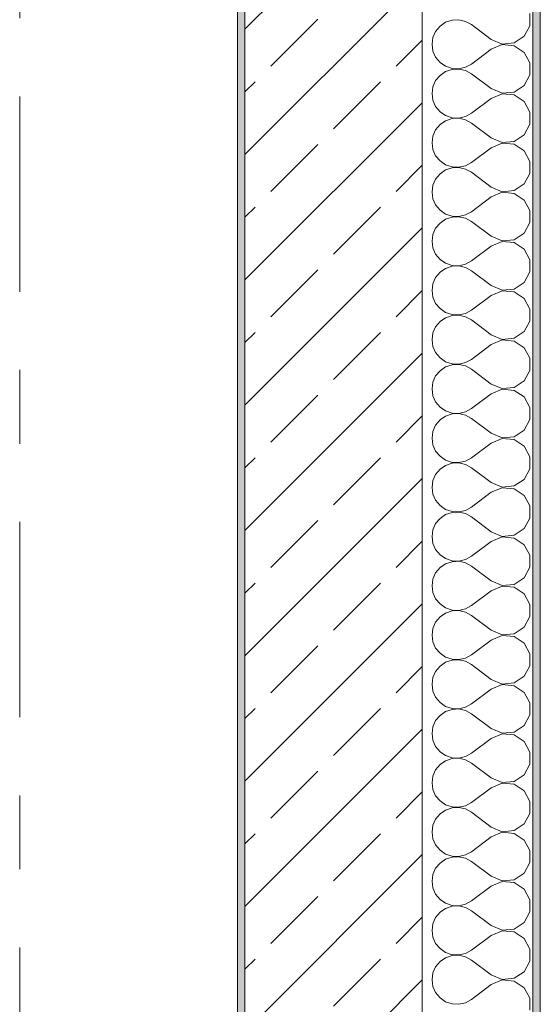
# Model space of a CAD drawing. Header units: metres. Extents: x -3.6 to 84.5, y -11 to 16.8.
# Tile 650 of 656: x 61.7 to 62.4, y 11.5 to 12.8. Entities that reach past the tile are written whole.
import ezdxf

# ---------------------------------------------------------------- set-up
doc = ezdxf.new("R2010")
doc.units = ezdxf.units.M
doc.header["$MEASUREMENT"] = 0
doc.linetypes.add('Strichlinie doppelt', pattern=[0.546806, 0.264583, -0.105833, 0.070556, -0.105833])
doc.layers.add('451 - Universal.Achsen Raster', color=7, linetype='Continuous')
doc.layers.add('604 - Struktur.Wand Aussen', color=7, linetype='Continuous')

# ---------------------------------------------------------------- blocks, each defined once
blk = doc.blocks.new('*X21')
at = {"layer": '604 - Struktur.Wand Aussen', "color": 7, "linetype": 'Continuous', "lineweight": 5}
for p, q in [((62.4207, 12.8252), (62.4207, 12.8415)), ((62.3068, 12.8298), (62.2992, 12.8246)), ((62.3155, 12.8328), (62.3068, 12.8298)), ((62.3247, 12.8332), (62.3155, 12.8328)), ((62.3336, 12.8311), (62.3247, 12.8332)), ((62.3417, 12.8267), (62.3336, 12.8311)), ((62.3684, 12.8067), (62.3417, 12.8267)), ((62.2933, 12.8175), (62.2896, 12.8091)), ((62.2992, 12.8246), (62.2933, 12.8175)), ((62.413, 12.8109), (62.4207, 12.8252)), ((62.2896, 12.8091), (62.2884, 12.8)), ((62.2884, 12.8), (62.2896, 12.7909)), ((62.3684, 12.8067), (62.3833, 12.8004)), ((62.3833, 12.8004), (62.3995, 12.8019)), ((62.3995, 12.8019), (62.413, 12.8109)), ((62.2896, 12.7909), (62.2933, 12.7825)), ((62.3684, 12.7933), (62.3417, 12.7733)), ((62.3833, 12.7996), (62.3684, 12.7933)), ((62.3995, 12.7981), (62.3833, 12.7996)), ((62.413, 12.7891), (62.3995, 12.7981)), ((62.4207, 12.7748), (62.413, 12.7891)), ((62.2933, 12.7825), (62.2992, 12.7754)), ((62.2992, 12.7754), (62.3068, 12.7702)), ((62.3336, 12.7689), (62.3417, 12.7733)), ((62.4207, 12.7585), (62.4207, 12.7748)), ((62.3068, 12.7631), (62.2992, 12.7579)), ((62.3068, 12.7702), (62.3155, 12.7672)), ((62.3155, 12.7661), (62.3068, 12.7631)), ((62.3155, 12.7672), (62.3247, 12.7668)), ((62.3247, 12.7665), (62.3155, 12.7661)), ((62.3247, 12.7668), (62.3336, 12.7689)), ((62.3336, 12.7645), (62.3247, 12.7665)), ((62.3417, 12.76), (62.3336, 12.7645)), ((62.3684, 12.74), (62.3417, 12.76)), ((62.2933, 12.7509), (62.2896, 12.7424)), ((62.2992, 12.7579), (62.2933, 12.7509)), ((62.413, 12.7442), (62.4207, 12.7585)), ((62.2896, 12.7424), (62.2884, 12.7333)), ((62.2884, 12.7333), (62.2896, 12.7242)), ((62.3684, 12.74), (62.3833, 12.7337)), ((62.3833, 12.7337), (62.3995, 12.7352)), ((62.3995, 12.7352), (62.413, 12.7442)), ((62.2896, 12.7242), (62.2933, 12.7158)), ((62.3684, 12.7267), (62.3417, 12.7067)), ((62.3833, 12.733), (62.3684, 12.7267)), ((62.3995, 12.7314), (62.3833, 12.733)), ((62.413, 12.7224), (62.3995, 12.7314)), ((62.4207, 12.7081), (62.413, 12.7224)), ((62.2933, 12.7158), (62.2992, 12.7087)), ((62.2992, 12.7087), (62.3068, 12.7035)), ((62.3336, 12.7022), (62.3417, 12.7067)), ((62.4207, 12.6919), (62.4207, 12.7081)), ((62.3068, 12.6965), (62.2992, 12.6913)), ((62.3068, 12.7035), (62.3155, 12.7006)), ((62.3155, 12.6994), (62.3068, 12.6965)), ((62.3155, 12.7006), (62.3247, 12.7001)), ((62.3247, 12.6999), (62.3155, 12.6994)), ((62.3247, 12.7001), (62.3336, 12.7022)), ((62.3336, 12.6978), (62.3247, 12.6999)), ((62.3417, 12.6933), (62.3336, 12.6978)), ((62.3684, 12.6733), (62.3417, 12.6933)), ((62.2933, 12.6842), (62.2896, 12.6758)), ((62.2992, 12.6913), (62.2933, 12.6842)), ((62.413, 12.6776), (62.4207, 12.6919)), ((62.2896, 12.6758), (62.2884, 12.6667)), ((62.2884, 12.6667), (62.2896, 12.6576)), ((62.3684, 12.6733), (62.3833, 12.667)), ((62.3833, 12.667), (62.3995, 12.6686)), ((62.3995, 12.6686), (62.413, 12.6776)), ((62.2896, 12.6576), (62.2933, 12.6491)), ((62.3684, 12.66), (62.3417, 12.64)), ((62.3833, 12.6663), (62.3684, 12.66)), ((62.3995, 12.6648), (62.3833, 12.6663)), ((62.413, 12.6558), (62.3995, 12.6648)), ((62.4207, 12.6415), (62.413, 12.6558)), ((62.2933, 12.6491), (62.2992, 12.6421)), ((62.2992, 12.6421), (62.3068, 12.6369)), ((62.3336, 12.6355), (62.3417, 12.64)), ((62.4207, 12.6252), (62.4207, 12.6415)), ((62.3068, 12.6298), (62.2992, 12.6246)), ((62.3068, 12.6369), (62.3155, 12.6339)), ((62.3155, 12.6328), (62.3068, 12.6298)), ((62.3155, 12.6339), (62.3247, 12.6335)), ((62.3247, 12.6332), (62.3155, 12.6328)), ((62.3247, 12.6335), (62.3336, 12.6355)), ((62.3336, 12.6311), (62.3247, 12.6332)), ((62.3417, 12.6267), (62.3336, 12.6311)), ((62.3684, 12.6067), (62.3417, 12.6267)), ((62.2933, 12.6175), (62.2896, 12.6091)), ((62.2992, 12.6246), (62.2933, 12.6175)), ((62.413, 12.6109), (62.4207, 12.6252)), ((62.2896, 12.6091), (62.2884, 12.6)), ((62.2884, 12.6), (62.2896, 12.5909)), ((62.3684, 12.6067), (62.3833, 12.6004)), ((62.3833, 12.6004), (62.3995, 12.6019)), ((62.3995, 12.6019), (62.413, 12.6109)), ((62.2896, 12.5909), (62.2933, 12.5825)), ((62.3684, 12.5933), (62.3417, 12.5733)), ((62.3833, 12.5996), (62.3684, 12.5933)), ((62.3995, 12.5981), (62.3833, 12.5996)), ((62.413, 12.5891), (62.3995, 12.5981)), ((62.4207, 12.5748), (62.413, 12.5891)), ((62.2933, 12.5825), (62.2992, 12.5754)), ((62.2992, 12.5754), (62.3068, 12.5702)), ((62.3336, 12.5689), (62.3417, 12.5733)), ((62.4207, 12.5585), (62.4207, 12.5748)), ((62.3068, 12.5631), (62.2992, 12.5579)), ((62.3068, 12.5702), (62.3155, 12.5672)), ((62.3155, 12.5661), (62.3068, 12.5631)), ((62.3155, 12.5672), (62.3247, 12.5668)), ((62.3247, 12.5665), (62.3155, 12.5661)), ((62.3247, 12.5668), (62.3336, 12.5689)), ((62.3336, 12.5645), (62.3247, 12.5665)), ((62.3417, 12.56), (62.3336, 12.5645)), ((62.3684, 12.54), (62.3417, 12.56)), ((62.2933, 12.5509), (62.2896, 12.5424)), ((62.2992, 12.5579), (62.2933, 12.5509)), ((62.413, 12.5442), (62.4207, 12.5585)), ((62.2896, 12.5424), (62.2884, 12.5333)), ((62.2884, 12.5333), (62.2896, 12.5242)), ((62.3684, 12.54), (62.3833, 12.5337)), ((62.3833, 12.5337), (62.3995, 12.5352)), ((62.3995, 12.5352), (62.413, 12.5442)), ((62.2896, 12.5242), (62.2933, 12.5158)), ((62.3684, 12.5267), (62.3417, 12.5067)), ((62.3833, 12.533), (62.3684, 12.5267)), ((62.3995, 12.5314), (62.3833, 12.533)), ((62.413, 12.5224), (62.3995, 12.5314)), ((62.4207, 12.5081), (62.413, 12.5224)), ((62.2933, 12.5158), (62.2992, 12.5087)), ((62.2992, 12.5087), (62.3068, 12.5035)), ((62.3336, 12.5022), (62.3417, 12.5067)), ((62.4207, 12.4919), (62.4207, 12.5081)), ((62.3068, 12.4965), (62.2992, 12.4913)), ((62.3068, 12.5035), (62.3155, 12.5006)), ((62.3155, 12.4994), (62.3068, 12.4965)), ((62.3155, 12.5006), (62.3247, 12.5001)), ((62.3247, 12.4999), (62.3155, 12.4994)), ((62.3247, 12.5001), (62.3336, 12.5022)), ((62.3336, 12.4978), (62.3247, 12.4999)), ((62.3417, 12.4933), (62.3336, 12.4978)), ((62.3684, 12.4733), (62.3417, 12.4933)), ((62.2933, 12.4842), (62.2896, 12.4758)), ((62.2992, 12.4913), (62.2933, 12.4842)), ((62.413, 12.4776), (62.4207, 12.4919)), ((62.2896, 12.4758), (62.2884, 12.4667)), ((62.2884, 12.4667), (62.2896, 12.4576)), ((62.3684, 12.4733), (62.3833, 12.467)), ((62.3833, 12.467), (62.3995, 12.4686)), ((62.3995, 12.4686), (62.413, 12.4776)), ((62.2896, 12.4576), (62.2933, 12.4491)), ((62.3684, 12.46), (62.3417, 12.44)), ((62.3833, 12.4663), (62.3684, 12.46)), ((62.3995, 12.4648), (62.3833, 12.4663)), ((62.413, 12.4558), (62.3995, 12.4648)), ((62.4207, 12.4415), (62.413, 12.4558)), ((62.2933, 12.4491), (62.2992, 12.4421)), ((62.2992, 12.4421), (62.3068, 12.4369)), ((62.3336, 12.4355), (62.3417, 12.44)), ((62.4207, 12.4252), (62.4207, 12.4415)), ((62.3068, 12.4298), (62.2992, 12.4246)), ((62.3068, 12.4369), (62.3155, 12.4339)), ((62.3155, 12.4328), (62.3068, 12.4298)), ((62.3155, 12.4339), (62.3247, 12.4335)), ((62.3247, 12.4332), (62.3155, 12.4328)), ((62.3247, 12.4335), (62.3336, 12.4355)), ((62.3336, 12.4311), (62.3247, 12.4332)), ((62.3417, 12.4267), (62.3336, 12.4311)), ((62.3684, 12.4067), (62.3417, 12.4267)), ((62.2933, 12.4175), (62.2896, 12.4091)), ((62.2992, 12.4246), (62.2933, 12.4175)), ((62.413, 12.4109), (62.4207, 12.4252)), ((62.2896, 12.4091), (62.2884, 12.4)), ((62.2884, 12.4), (62.2896, 12.3909)), ((62.3684, 12.4067), (62.3833, 12.4004)), ((62.3833, 12.4004), (62.3995, 12.4019)), ((62.3995, 12.4019), (62.413, 12.4109)), ((62.2896, 12.3909), (62.2933, 12.3825)), ((62.3684, 12.3933), (62.3417, 12.3733)), ((62.3833, 12.3996), (62.3684, 12.3933)), ((62.3995, 12.3981), (62.3833, 12.3996)), ((62.413, 12.3891), (62.3995, 12.3981)), ((62.4207, 12.3748), (62.413, 12.3891)), ((62.2933, 12.3825), (62.2992, 12.3754)), ((62.2992, 12.3754), (62.3068, 12.3702)), ((62.3336, 12.3689), (62.3417, 12.3733)), ((62.4207, 12.3585), (62.4207, 12.3748)), ((62.3068, 12.3631), (62.2992, 12.3579)), ((62.3068, 12.3702), (62.3155, 12.3672)), ((62.3155, 12.3661), (62.3068, 12.3631)), ((62.3155, 12.3672), (62.3247, 12.3668)), ((62.3247, 12.3665), (62.3155, 12.3661)), ((62.3247, 12.3668), (62.3336, 12.3689)), ((62.3336, 12.3645), (62.3247, 12.3665)), ((62.3417, 12.36), (62.3336, 12.3645)), ((62.3684, 12.34), (62.3417, 12.36)), ((62.2933, 12.3509), (62.2896, 12.3424)), ((62.2992, 12.3579), (62.2933, 12.3509)), ((62.413, 12.3442), (62.4207, 12.3585)), ((62.2896, 12.3424), (62.2884, 12.3333)), ((62.2884, 12.3333), (62.2896, 12.3242)), ((62.3684, 12.34), (62.3833, 12.3337)), ((62.3833, 12.3337), (62.3995, 12.3352)), ((62.3995, 12.3352), (62.413, 12.3442)), ((62.2896, 12.3242), (62.2933, 12.3158)), ((62.3684, 12.3267), (62.3417, 12.3067)), ((62.3833, 12.333), (62.3684, 12.3267)), ((62.3995, 12.3314), (62.3833, 12.333)), ((62.413, 12.3224), (62.3995, 12.3314)), ((62.4207, 12.3081), (62.413, 12.3224)), ((62.2933, 12.3158), (62.2992, 12.3087)), ((62.2992, 12.3087), (62.3068, 12.3035)), ((62.3336, 12.3022), (62.3417, 12.3067)), ((62.4207, 12.2919), (62.4207, 12.3081)), ((62.3068, 12.2965), (62.2992, 12.2913)), ((62.3068, 12.3035), (62.3155, 12.3006)), ((62.3155, 12.2994), (62.3068, 12.2965)), ((62.3155, 12.3006), (62.3247, 12.3001)), ((62.3247, 12.2999), (62.3155, 12.2994)), ((62.3247, 12.3001), (62.3336, 12.3022)), ((62.3336, 12.2978), (62.3247, 12.2999)), ((62.3417, 12.2933), (62.3336, 12.2978)), ((62.3684, 12.2733), (62.3417, 12.2933)), ((62.2933, 12.2842), (62.2896, 12.2758)), ((62.2992, 12.2913), (62.2933, 12.2842)), ((62.413, 12.2776), (62.4207, 12.2919)), ((62.2896, 12.2758), (62.2884, 12.2667)), ((62.2884, 12.2667), (62.2896, 12.2576)), ((62.3684, 12.2733), (62.3833, 12.267)), ((62.3833, 12.267), (62.3995, 12.2686)), ((62.3995, 12.2686), (62.413, 12.2776)), ((62.2896, 12.2576), (62.2933, 12.2491)), ((62.3684, 12.26), (62.3417, 12.24)), ((62.3833, 12.2663), (62.3684, 12.26)), ((62.3995, 12.2648), (62.3833, 12.2663)), ((62.413, 12.2558), (62.3995, 12.2648)), ((62.4207, 12.2415), (62.413, 12.2558)), ((62.2933, 12.2491), (62.2992, 12.2421)), ((62.2992, 12.2421), (62.3068, 12.2369)), ((62.3336, 12.2355), (62.3417, 12.24)), ((62.4207, 12.2252), (62.4207, 12.2415)), ((62.3068, 12.2298), (62.2992, 12.2246)), ((62.3068, 12.2369), (62.3155, 12.2339)), ((62.3155, 12.2328), (62.3068, 12.2298)), ((62.3155, 12.2339), (62.3247, 12.2335)), ((62.3247, 12.2332), (62.3155, 12.2328)), ((62.3247, 12.2335), (62.3336, 12.2355)), ((62.3336, 12.2311), (62.3247, 12.2332)), ((62.3417, 12.2267), (62.3336, 12.2311)), ((62.3684, 12.2067), (62.3417, 12.2267)), ((62.2933, 12.2175), (62.2896, 12.2091)), ((62.2992, 12.2246), (62.2933, 12.2175)), ((62.413, 12.2109), (62.4207, 12.2252)), ((62.2896, 12.2091), (62.2884, 12.2)), ((62.2884, 12.2), (62.2896, 12.1909)), ((62.3684, 12.2067), (62.3833, 12.2004)), ((62.3833, 12.2004), (62.3995, 12.2019)), ((62.3995, 12.2019), (62.413, 12.2109)), ((62.2896, 12.1909), (62.2933, 12.1825)), ((62.3684, 12.1933), (62.3417, 12.1733)), ((62.3833, 12.1996), (62.3684, 12.1933)), ((62.3995, 12.1981), (62.3833, 12.1996)), ((62.413, 12.1891), (62.3995, 12.1981)), ((62.4207, 12.1748), (62.413, 12.1891)), ((62.2933, 12.1825), (62.2992, 12.1754)), ((62.2992, 12.1754), (62.3068, 12.1702)), ((62.3336, 12.1689), (62.3417, 12.1733)), ((62.4207, 12.1585), (62.4207, 12.1748)), ((62.3068, 12.1631), (62.2992, 12.1579)), ((62.3068, 12.1702), (62.3155, 12.1672)), ((62.3155, 12.1661), (62.3068, 12.1631)), ((62.3155, 12.1672), (62.3247, 12.1668)), ((62.3247, 12.1665), (62.3155, 12.1661)), ((62.3247, 12.1668), (62.3336, 12.1689)), ((62.3336, 12.1645), (62.3247, 12.1665)), ((62.3417, 12.16), (62.3336, 12.1645)), ((62.3684, 12.14), (62.3417, 12.16)), ((62.2933, 12.1509), (62.2896, 12.1424)), ((62.2992, 12.1579), (62.2933, 12.1509)), ((62.413, 12.1442), (62.4207, 12.1585)), ((62.2896, 12.1424), (62.2884, 12.1333)), ((62.2884, 12.1333), (62.2896, 12.1242)), ((62.3684, 12.14), (62.3833, 12.1337)), ((62.3833, 12.1337), (62.3995, 12.1352)), ((62.3995, 12.1352), (62.413, 12.1442)), ((62.2896, 12.1242), (62.2933, 12.1158)), ((62.3684, 12.1267), (62.3417, 12.1067)), ((62.3833, 12.133), (62.3684, 12.1267)), ((62.3995, 12.1314), (62.3833, 12.133)), ((62.413, 12.1224), (62.3995, 12.1314)), ((62.4207, 12.1081), (62.413, 12.1224)), ((62.2933, 12.1158), (62.2992, 12.1087)), ((62.2992, 12.1087), (62.3068, 12.1035)), ((62.3336, 12.1022), (62.3417, 12.1067)), ((62.4207, 12.0919), (62.4207, 12.1081)), ((62.3068, 12.0965), (62.2992, 12.0913)), ((62.3068, 12.1035), (62.3155, 12.1006)), ((62.3155, 12.0994), (62.3068, 12.0965)), ((62.3155, 12.1006), (62.3247, 12.1001)), ((62.3247, 12.0999), (62.3155, 12.0994)), ((62.3247, 12.1001), (62.3336, 12.1022)), ((62.3336, 12.0978), (62.3247, 12.0999)), ((62.3417, 12.0933), (62.3336, 12.0978)), ((62.3684, 12.0733), (62.3417, 12.0933)), ((62.2933, 12.0842), (62.2896, 12.0758)), ((62.2992, 12.0913), (62.2933, 12.0842)), ((62.413, 12.0776), (62.4207, 12.0919)), ((62.2896, 12.0758), (62.2884, 12.0667)), ((62.2884, 12.0667), (62.2896, 12.0576)), ((62.3684, 12.0733), (62.3833, 12.067)), ((62.3833, 12.067), (62.3995, 12.0686)), ((62.3995, 12.0686), (62.413, 12.0776)), ((62.2896, 12.0576), (62.2933, 12.0491)), ((62.3684, 12.06), (62.3417, 12.04)), ((62.3833, 12.0663), (62.3684, 12.06)), ((62.3995, 12.0648), (62.3833, 12.0663)), ((62.413, 12.0558), (62.3995, 12.0648)), ((62.4207, 12.0415), (62.413, 12.0558)), ((62.2933, 12.0491), (62.2992, 12.0421)), ((62.2992, 12.0421), (62.3068, 12.0369)), ((62.3336, 12.0355), (62.3417, 12.04)), ((62.4207, 12.0252), (62.4207, 12.0415)), ((62.3068, 12.0298), (62.2992, 12.0246)), ((62.3068, 12.0369), (62.3155, 12.0339)), ((62.3155, 12.0328), (62.3068, 12.0298)), ((62.3155, 12.0339), (62.3247, 12.0335)), ((62.3247, 12.0332), (62.3155, 12.0328)), ((62.3247, 12.0335), (62.3336, 12.0355)), ((62.3336, 12.0311), (62.3247, 12.0332)), ((62.3417, 12.0267), (62.3336, 12.0311)), ((62.3684, 12.0067), (62.3417, 12.0267)), ((62.2933, 12.0175), (62.2896, 12.0091)), ((62.2992, 12.0246), (62.2933, 12.0175)), ((62.413, 12.0109), (62.4207, 12.0252)), ((62.2896, 12.0091), (62.2884, 12)), ((62.2884, 12), (62.2896, 11.9909)), ((62.3684, 12.0067), (62.3833, 12.0004)), ((62.3833, 12.0004), (62.3995, 12.0019)), ((62.3995, 12.0019), (62.413, 12.0109)), ((62.2896, 11.9909), (62.2933, 11.9825)), ((62.3684, 11.9933), (62.3417, 11.9733)), ((62.3833, 11.9996), (62.3684, 11.9933)), ((62.3995, 11.9981), (62.3833, 11.9996)), ((62.413, 11.9891), (62.3995, 11.9981)), ((62.4207, 11.9748), (62.413, 11.9891)), ((62.2933, 11.9825), (62.2992, 11.9754)), ((62.2992, 11.9754), (62.3068, 11.9702)), ((62.3336, 11.9689), (62.3417, 11.9733)), ((62.4207, 11.9585), (62.4207, 11.9748)), ((62.3068, 11.9631), (62.2992, 11.9579)), ((62.3068, 11.9702), (62.3155, 11.9672)), ((62.3155, 11.9661), (62.3068, 11.9631)), ((62.3155, 11.9672), (62.3247, 11.9668)), ((62.3247, 11.9665), (62.3155, 11.9661)), ((62.3247, 11.9668), (62.3336, 11.9689)), ((62.3336, 11.9645), (62.3247, 11.9665)), ((62.3417, 11.96), (62.3336, 11.9645)), ((62.3684, 11.94), (62.3417, 11.96)), ((62.2933, 11.9509), (62.2896, 11.9424)), ((62.2992, 11.9579), (62.2933, 11.9509)), ((62.413, 11.9442), (62.4207, 11.9585)), ((62.2896, 11.9424), (62.2884, 11.9333)), ((62.2884, 11.9333), (62.2896, 11.9242)), ((62.3684, 11.94), (62.3833, 11.9337)), ((62.3833, 11.9337), (62.3995, 11.9352)), ((62.3995, 11.9352), (62.413, 11.9442)), ((62.2896, 11.9242), (62.2933, 11.9158)), ((62.3684, 11.9267), (62.3417, 11.9067)), ((62.3833, 11.933), (62.3684, 11.9267)), ((62.3995, 11.9314), (62.3833, 11.933)), ((62.413, 11.9224), (62.3995, 11.9314)), ((62.4207, 11.9081), (62.413, 11.9224)), ((62.2933, 11.9158), (62.2992, 11.9087)), ((62.2992, 11.9087), (62.3068, 11.9035)), ((62.3336, 11.9022), (62.3417, 11.9067)), ((62.4207, 11.8919), (62.4207, 11.9081)), ((62.3068, 11.8965), (62.2992, 11.8913)), ((62.3068, 11.9035), (62.3155, 11.9006)), ((62.3155, 11.8994), (62.3068, 11.8965)), ((62.3155, 11.9006), (62.3247, 11.9001)), ((62.3247, 11.8999), (62.3155, 11.8994)), ((62.3247, 11.9001), (62.3336, 11.9022)), ((62.3336, 11.8978), (62.3247, 11.8999)), ((62.3417, 11.8933), (62.3336, 11.8978)), ((62.3684, 11.8733), (62.3417, 11.8933)), ((62.2933, 11.8842), (62.2896, 11.8758)), ((62.2992, 11.8913), (62.2933, 11.8842)), ((62.413, 11.8776), (62.4207, 11.8919)), ((62.2896, 11.8758), (62.2884, 11.8667)), ((62.2884, 11.8667), (62.2896, 11.8576)), ((62.3684, 11.8733), (62.3833, 11.867)), ((62.3833, 11.867), (62.3995, 11.8686)), ((62.3995, 11.8686), (62.413, 11.8776)), ((62.2896, 11.8576), (62.2933, 11.8491)), ((62.3684, 11.86), (62.3417, 11.84)), ((62.3833, 11.8663), (62.3684, 11.86)), ((62.3995, 11.8648), (62.3833, 11.8663)), ((62.413, 11.8558), (62.3995, 11.8648)), ((62.4207, 11.8415), (62.413, 11.8558)), ((62.2933, 11.8491), (62.2992, 11.8421)), ((62.2992, 11.8421), (62.3068, 11.8369)), ((62.3336, 11.8355), (62.3417, 11.84)), ((62.4207, 11.8252), (62.4207, 11.8415)), ((62.3068, 11.8298), (62.2992, 11.8246)), ((62.3068, 11.8369), (62.3155, 11.8339)), ((62.3155, 11.8328), (62.3068, 11.8298)), ((62.3155, 11.8339), (62.3247, 11.8335)), ((62.3247, 11.8332), (62.3155, 11.8328)), ((62.3247, 11.8335), (62.3336, 11.8355)), ((62.3336, 11.8311), (62.3247, 11.8332)), ((62.3417, 11.8267), (62.3336, 11.8311)), ((62.3684, 11.8067), (62.3417, 11.8267)), ((62.2933, 11.8175), (62.2896, 11.8091)), ((62.2992, 11.8246), (62.2933, 11.8175)), ((62.413, 11.8109), (62.4207, 11.8252)), ((62.2896, 11.8091), (62.2884, 11.8)), ((62.2884, 11.8), (62.2896, 11.7909)), ((62.3684, 11.8067), (62.3833, 11.8004)), ((62.3833, 11.8004), (62.3995, 11.8019)), ((62.3995, 11.8019), (62.413, 11.8109)), ((62.2896, 11.7909), (62.2933, 11.7825)), ((62.3684, 11.7933), (62.3417, 11.7733)), ((62.3833, 11.7996), (62.3684, 11.7933)), ((62.3995, 11.7981), (62.3833, 11.7996)), ((62.413, 11.7891), (62.3995, 11.7981)), ((62.4207, 11.7748), (62.413, 11.7891)), ((62.2933, 11.7825), (62.2992, 11.7754)), ((62.2992, 11.7754), (62.3068, 11.7702)), ((62.3336, 11.7689), (62.3417, 11.7733)), ((62.4207, 11.7585), (62.4207, 11.7748)), ((62.3068, 11.7631), (62.2992, 11.7579)), ((62.3068, 11.7702), (62.3155, 11.7672)), ((62.3155, 11.7661), (62.3068, 11.7631)), ((62.3155, 11.7672), (62.3247, 11.7668)), ((62.3247, 11.7665), (62.3155, 11.7661)), ((62.3247, 11.7668), (62.3336, 11.7689)), ((62.3336, 11.7645), (62.3247, 11.7665)), ((62.3417, 11.76), (62.3336, 11.7645)), ((62.3684, 11.74), (62.3417, 11.76)), ((62.2933, 11.7509), (62.2896, 11.7424)), ((62.2992, 11.7579), (62.2933, 11.7509)), ((62.413, 11.7442), (62.4207, 11.7585)), ((62.2896, 11.7424), (62.2884, 11.7333)), ((62.2884, 11.7333), (62.2896, 11.7242)), ((62.3684, 11.74), (62.3833, 11.7337)), ((62.3833, 11.7337), (62.3995, 11.7352)), ((62.3995, 11.7352), (62.413, 11.7442)), ((62.2896, 11.7242), (62.2933, 11.7158)), ((62.3684, 11.7267), (62.3417, 11.7067)), ((62.3833, 11.733), (62.3684, 11.7267)), ((62.3995, 11.7314), (62.3833, 11.733)), ((62.413, 11.7224), (62.3995, 11.7314)), ((62.4207, 11.7081), (62.413, 11.7224)), ((62.2933, 11.7158), (62.2992, 11.7087)), ((62.2992, 11.7087), (62.3068, 11.7035)), ((62.3336, 11.7022), (62.3417, 11.7067)), ((62.4207, 11.6919), (62.4207, 11.7081)), ((62.3068, 11.6965), (62.2992, 11.6913)), ((62.3068, 11.7035), (62.3155, 11.7006)), ((62.3155, 11.6994), (62.3068, 11.6965)), ((62.3155, 11.7006), (62.3247, 11.7001)), ((62.3247, 11.6999), (62.3155, 11.6994)), ((62.3247, 11.7001), (62.3336, 11.7022)), ((62.3336, 11.6978), (62.3247, 11.6999)), ((62.3417, 11.6933), (62.3336, 11.6978)), ((62.3684, 11.6733), (62.3417, 11.6933)), ((62.2933, 11.6842), (62.2896, 11.6758)), ((62.2992, 11.6913), (62.2933, 11.6842)), ((62.413, 11.6776), (62.4207, 11.6919)), ((62.2896, 11.6758), (62.2884, 11.6667)), ((62.2884, 11.6667), (62.2896, 11.6576)), ((62.3684, 11.6733), (62.3833, 11.667)), ((62.3833, 11.667), (62.3995, 11.6686)), ((62.3995, 11.6686), (62.413, 11.6776)), ((62.2896, 11.6576), (62.2933, 11.6491)), ((62.3684, 11.66), (62.3417, 11.64)), ((62.3833, 11.6663), (62.3684, 11.66)), ((62.3995, 11.6648), (62.3833, 11.6663)), ((62.413, 11.6558), (62.3995, 11.6648)), ((62.4207, 11.6415), (62.413, 11.6558)), ((62.2933, 11.6491), (62.2992, 11.6421)), ((62.2992, 11.6421), (62.3068, 11.6369)), ((62.3336, 11.6355), (62.3417, 11.64)), ((62.4207, 11.6252), (62.4207, 11.6415)), ((62.3068, 11.6298), (62.2992, 11.6246)), ((62.3068, 11.6369), (62.3155, 11.6339)), ((62.3155, 11.6328), (62.3068, 11.6298)), ((62.3155, 11.6339), (62.3247, 11.6335)), ((62.3247, 11.6332), (62.3155, 11.6328)), ((62.3247, 11.6335), (62.3336, 11.6355)), ((62.3336, 11.6311), (62.3247, 11.6332)), ((62.3417, 11.6267), (62.3336, 11.6311)), ((62.3684, 11.6067), (62.3417, 11.6267)), ((62.2933, 11.6175), (62.2896, 11.6091)), ((62.2992, 11.6246), (62.2933, 11.6175)), ((62.413, 11.6109), (62.4207, 11.6252)), ((62.2896, 11.6091), (62.2884, 11.6)), ((62.2884, 11.6), (62.2896, 11.5909)), ((62.3684, 11.6067), (62.3833, 11.6004)), ((62.3833, 11.6004), (62.3995, 11.6019)), ((62.3995, 11.6019), (62.413, 11.6109)), ((62.2896, 11.5909), (62.2933, 11.5825)), ((62.3684, 11.5933), (62.3417, 11.5733)), ((62.3833, 11.5996), (62.3684, 11.5933)), ((62.3995, 11.5981), (62.3833, 11.5996)), ((62.413, 11.5891), (62.3995, 11.5981)), ((62.4207, 11.5748), (62.413, 11.5891)), ((62.2933, 11.5825), (62.2992, 11.5754)), ((62.2992, 11.5754), (62.3068, 11.5702)), ((62.3336, 11.5689), (62.3417, 11.5733)), ((62.4207, 11.5585), (62.4207, 11.5748)), ((62.3068, 11.5631), (62.2992, 11.5579)), ((62.3068, 11.5702), (62.3155, 11.5672)), ((62.3155, 11.5661), (62.3068, 11.5631)), ((62.3155, 11.5672), (62.3247, 11.5668)), ((62.3247, 11.5665), (62.3155, 11.5661)), ((62.3247, 11.5668), (62.3336, 11.5689)), ((62.3336, 11.5645), (62.3247, 11.5665)), ((62.3417, 11.56), (62.3336, 11.5645)), ((62.3684, 11.54), (62.3417, 11.56)), ((62.2933, 11.5509), (62.2896, 11.5424)), ((62.2992, 11.5579), (62.2933, 11.5509)), ((62.413, 11.5442), (62.4207, 11.5585)), ((62.2896, 11.5424), (62.2884, 11.5333)), ((62.2884, 11.5333), (62.2896, 11.5242)), ((62.3684, 11.54), (62.3833, 11.5337)), ((62.3833, 11.5337), (62.3995, 11.5352)), ((62.3995, 11.5352), (62.413, 11.5442)), ((62.2896, 11.5242), (62.2933, 11.5158)), ((62.3684, 11.5267), (62.3417, 11.5067)), ((62.3833, 11.533), (62.3684, 11.5267)), ((62.3995, 11.5314), (62.3833, 11.533)), ((62.413, 11.5224), (62.3995, 11.5314)), ((62.4207, 11.5081), (62.413, 11.5224)), ((62.2933, 11.5158), (62.2992, 11.5087)), ((62.2992, 11.5087), (62.3068, 11.5035)), ((62.3336, 11.5022), (62.3417, 11.5067)), ((62.4207, 11.4919), (62.4207, 11.5081)), ((62.3068, 11.5035), (62.3155, 11.5006)), ((62.3155, 11.5006), (62.3247, 11.5001)), ((62.3247, 11.5001), (62.3336, 11.5022))]:
    blk.add_line(p, q, dxfattribs=at)

msp = doc.modelspace()

# ---------------------------------------------------------------- hatches: boundary and pattern name
at = {"layer": '604 - Struktur.Wand Aussen', "linetype": 'Continuous', "lineweight": 0, "true_color": 0x000000}
h = msp.add_hatch(dxfattribs=at)
h.set_pattern_fill('Verputz_0001', color=18, style=0, pattern_type=2)
h.set_pattern_definition([(0, (0, 0), (0, 0.08660254), [0, -0.05]), (0, (0.025, 0.0433), (0, 0.08660254), [0, -0.05])])
h.paths.add_polyline_path([(62.425, 7.935), (62.435, 7.935), (62.435, 13.845), (62.425, 13.845)])
h = msp.add_hatch(dxfattribs=at)
h.set_pattern_fill('Beton__Stahlbeton_0001', color=18, style=0, pattern_type=2)
h.set_pattern_definition([(45, (0, 0), (-0.08485281, 0.08485281), []), (45, (-0.04243, 0.04243), (-0.08485281, 0.08485281), [0.09, -0.03])])
h.paths.add_polyline_path([(62.035, 7.935), (62.085, 7.935), (62.155, 7.935), (62.275, 7.935), (62.275, 13.455), (62.035, 13.455)])
h = msp.add_hatch(dxfattribs=at)
h.set_pattern_fill('Gips_0001', color=18, style=0, pattern_type=2)
h.set_pattern_definition([(45, (0, 0), (-0.01767767, 0.01767767), [0, -0.025])])
h.paths.add_polyline_path([(62.025, 13.445), (62.025, 7.935), (62.035, 7.935), (62.035, 13.445)])

# ---------------------------------------------------------------- linework, layer by layer
at = {"layer": '451 - Universal.Achsen Raster', "color": 160, "linetype": 'Strichlinie doppelt', "lineweight": 9, "true_color": 0x3232ff}
msp.add_line((61.73, -10.585), (61.73, 16.355), dxfattribs=at)
at = {"layer": '604 - Struktur.Wand Aussen', "color": 7, "linetype": 'Continuous', "lineweight": 5}
msp.add_line((62.425, 7.935), (62.425, 13.705), dxfattribs=at)
at = {"layer": '604 - Struktur.Wand Aussen', "color": 7, "linetype": 'Continuous', "lineweight": 13}
for p, q in [((62.275, 7.935), (62.275, 13.455)), ((62.035, 13.445), (62.035, 7.935))]:
    msp.add_line(p, q, dxfattribs=at)
at = {"layer": '604 - Struktur.Wand Aussen', "color": 7, "linetype": 'Continuous', "lineweight": 5, "flags": 128}
for points in [[(62.435, 7.935), (62.435, 13.845)], [(62.025, 13.445), (62.025, 7.935)]]:
    msp.add_lwpolyline(points, dxfattribs=at)

# ---------------------------------------------------------------- block references
at = {"layer": '604 - Struktur.Wand Aussen', "color": 7, "lineweight": 18}
msp.add_blockref('*X21', (0, 0), dxfattribs=at)

doc.saveas('drawing.dxf')
